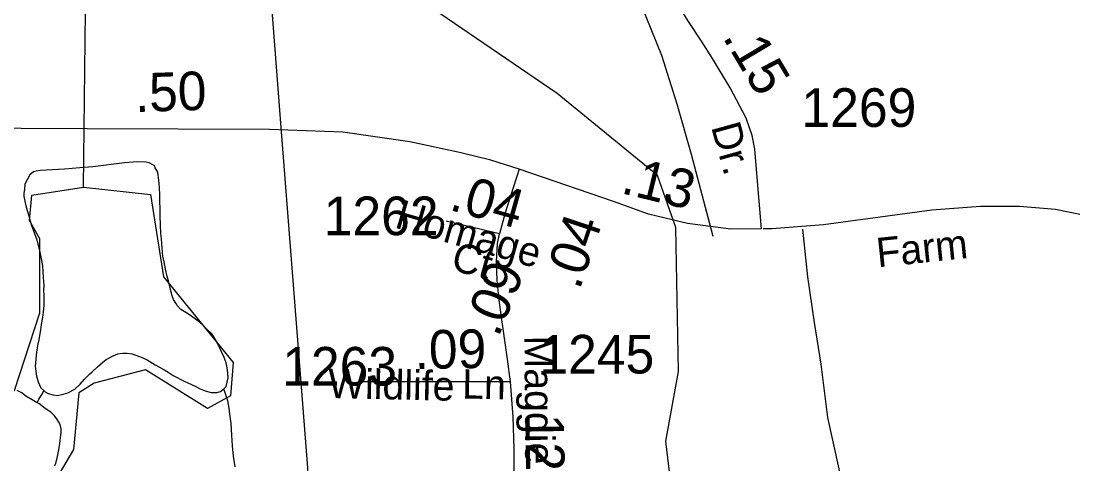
# Model space of a CAD drawing. Extents: x 2001466 to 2224147, y 644118 to 847247.
# Drawn here: x 2048402 to 2051807, y 675296 to 676730 of the extents above; entities that cross this region are included whole.
import ezdxf

# ---------------------------------------------------------------- set-up
doc = ezdxf.new("R2010")
doc.units = 0
for name, color, linetype in [('Exist Hydrographic Misc Water Feature', 7, 'Continuous'), ('Exist Road Non-System Type 51', 7, 'Continuous'), ('Exist Road Secondary Mileage Hundredths English Label', 7, 'Continuous'), ('Exist Road Secondary Type 51 Attributed', 7, 'Continuous'), ('Exist Road Secondary Type 51 Label', 7, 'Continuous'), ('Exist Road Secondary Type 51 Number Label', 7, 'Continuous'), ('Exist Utilities Electrical Transmission Line', 7, 'Continuous')]:
    doc.layers.add(name, color=color, linetype=linetype)

msp = doc.modelspace()

# ---------------------------------------------------------------- linework, layer by layer
at = {"layer": 'Exist Hydrographic Misc Water Feature'}
for points in [[(2048604.6, 676192.1), (2048611.6, 676858), (2048636.6, 677126.5), (2048635.6, 677523.5), (2048718.6, 677659.6), (2048893.7, 677833.2), (2049118.3, 677993.1)], [(2050998.6, 674522.6), (2050773.7, 674638.7), (2050631.6, 674838.5), (2050514.7, 675162.4), (2050489.7, 675369.6), (2050530.7, 675595.2), (2050521.7, 676061.2), (2050462.6, 676229.8), (2050137.6, 676495.6), (2049686.7, 676803.3), (2049477.7, 677027.3), (2049185.7, 677410.6), (2049156, 677508.8)], [(2049058.2, 675539.2), (2049066.2, 675546.9), (2049069.9, 675561.3), (2049072.3, 675575.2), (2049071.9, 675591), (2049069.9, 675607.1), (2049065.8, 675623.2), (2049059.8, 675641.1), (2049045.9, 675671.2), (2049037.9, 675687.1), (2049025.8, 675707.1), (2049019.9, 675716.9), (2049002, 675735), (2048991.8, 675744.7), (2048979.9, 675754.6), (2048957.9, 675770.9), (2048947.7, 675778.6), (2048935.8, 675786.9), (2048919.6, 675796.6), (2048907.7, 675808.6), (2048903.4, 675816.9), (2048895.6, 675828.6), (2048891.7, 675840.6), (2048885.7, 675860.6), (2048879.8, 675888.7), (2048875.7, 675902.7), (2048869.5, 675926.7), (2048865.4, 675950.5), (2048861.1, 675968.5), (2048859.1, 675994.8), (2048857.2, 676024.7), (2048855.2, 676042.5), (2048853.1, 676098.8), (2048852.9, 676110.5), (2048851.1, 676158.7), (2048851.1, 676170.4), (2048849, 676204.4), (2048846.6, 676230.3), (2048844.7, 676240.3), (2048836.9, 676254.5), (2048835.1, 676260.5), (2048828.7, 676264.3), (2048816.6, 676270.5), (2048806.8, 676272.5), (2048779.1, 676274.2), (2048736.9, 676270.5), (2048634.8, 676258), (2048592.9, 676254.2)], [(2048592.9, 676254.2), (2048542.9, 676250), (2048465, 676246), (2048451, 676243.7), (2048443, 676241.7), (2048431.1, 676231.7), (2048422.9, 676217.9), (2048414.9, 676201.7), (2048413.3, 676185.7), (2048410.8, 676171.9), (2048410.8, 676161.8), (2048413.1, 676151.7), (2048415.2, 676141.6), (2048418.8, 676127.7), (2048427.5, 676099.6), (2048435.5, 676071.6), (2048445.3, 676041.7), (2048453.5, 676021.9), (2048463.3, 675981.8), (2048471.3, 675938), (2048473.6, 675900), (2048475.6, 675873.7), (2048475.4, 675857.9), (2048475.8, 675842), (2048476.1, 675809.9), (2048474, 675787.9), (2048472, 675770), (2048467.9, 675747.9), (2048465.6, 675730), (2048461.7, 675711.9), (2048460.3, 675698), (2048456, 675679.9), (2048451.9, 675657.8), (2048450.4, 675635.8), (2048448, 675611.8), (2048450, 675596.1), (2048452.1, 675580), (2048458, 675562), (2048466.2, 675542.1), (2048476.3, 675534.1)], [(2048081.5, 675264.4), (2048114.5, 675381.8), (2048280.6, 675506.4), (2048380.7, 675533.9), (2048463.5, 675784.8), (2048463.5, 676024.3), (2048429.7, 676084.1), (2048437.7, 676166), (2048604.6, 676192.1)], [(2048604.6, 676192.1), (2048821.6, 676168), (2048863.6, 675901.4), (2049088.5, 675624.5), (2049080.5, 675516.4), (2049005.7, 675475.3), (2048805.6, 675600.7), (2048638.7, 675558.1), (2048589.7, 675526.4), (2048572.6, 675342.9), (2048522.6, 675258.7)], [(2048476.3, 675534.1), (2048480.4, 675529.8), (2048490.4, 675523.8), (2048506.2, 675519.8), (2048519.9, 675518.1), (2048538.2, 675522.3), (2048554.2, 675526.4), (2048576.3, 675538), (2048594, 675554.4), (2048608.1, 675570.1), (2048624.1, 675586.3), (2048632.1, 675594.4), (2048650.1, 675610.4), (2048665.9, 675624.2), (2048677.8, 675634.2), (2048700, 675646.2), (2048715.8, 675652.3), (2048731.8, 675654.4), (2048745.9, 675654.7), (2048761.7, 675652.7), (2048782, 675644.7), (2048794.1, 675640.4), (2048810.3, 675632.7), (2048836.1, 675616.6), (2048861.8, 675602.6), (2048878, 675592.8), (2048894.2, 675582.7), (2048932.1, 675562.7), (2048952, 675554.9), (2048968.2, 675546.7), (2048982.1, 675538.9), (2048998.1, 675532.9), (2049018, 675527), (2049036.3, 675527.1), (2049048.4, 675530.9), (2049058.2, 675539.2)], [(2048454.3, 675494.1), (2048438.1, 675503.8), (2048418, 675515.8), (2048404.5, 675525.9), (2048389.9, 675533.8)], [(2048454.3, 675494.1), (2048460.3, 675506.1), (2048470.5, 675522), (2048476.3, 675534.1)], [(2049094.9, 675287), (2049090.4, 675321.4), (2049086.7, 675355.1), (2049084.6, 675389.1), (2049082.4, 675427.2), (2049078.1, 675457), (2049076.4, 675477.2), (2049072.1, 675500.9), (2049058.2, 675539.2)], [(2048510.9, 675290), (2048514.8, 675297.9), (2048520.6, 675320.1), (2048524.7, 675342.2), (2048528.3, 675362), (2048530.6, 675390), (2048532.2, 675398.2), (2048532.6, 675410), (2048528.5, 675424), (2048524.2, 675431.9), (2048518.3, 675442.1), (2048510.3, 675451.9), (2048498.2, 675463.9), (2048480.2, 675475.9), (2048460.3, 675491.9), (2048454.3, 675494.1)]]:
    msp.add_lwpolyline(points, dxfattribs=at)
at = {"layer": 'Exist Road Non-System Type 51'}
for points in [[(2050643.1, 676032.3), (2050572.5, 676297.8), (2050525.8, 676460.7), (2050477, 676617.7), (2050425.6, 676742.8), (2050374.4, 676879.8), (2050335.9, 676954.6), (2050303.1, 677013.3), (2050279.8, 677047.7), (2050236.6, 677086.6), (2050207.1, 677111.2), (2050175.4, 677129.8), (2050145.7, 677142.5), (2050097.9, 677153.4)], [(2050931.6, 676056.5), (2050948.5, 675902.1), (2050969.4, 675753.7), (2050990.7, 675619.3), (2051013.2, 675446.8), (2051049.8, 675280.1), (2051074.2, 675105.6), (2051097.5, 674973.1), (2051114, 674896.8), (2051155.4, 674771.9), (2051179.9, 674697.4), (2051199.2, 674659), (2051235.5, 674576.3), (2051306.4, 674444.4), (2051376.6, 674358), (2051484.6, 674195.9), (2051506.2, 674120.2), (2051544, 673990.6), (2051576.4, 673844.7), (2051598, 673709.7), (2051614.2, 673558.4), (2051611.5, 673455.7), (2051633.1, 673282.9)]]:
    msp.add_lwpolyline(points, dxfattribs=at)
at = {"layer": 'Exist Road Secondary Type 51 Attributed'}
for points in [[(2050799.1, 676057.2), (2050791.4, 676146.8), (2050780.4, 676274.9), (2050777.2, 676315.4), (2050768.4, 676359.2), (2050749.8, 676415.1), (2050697.3, 676513.6), (2050640.4, 676608.9), (2050605.3, 676664.7), (2050562.7, 676728.2), (2050538.6, 676765.5)], [(2050014.9, 676250.4), (2049922.5, 676279.6), (2049821.1, 676304.7), (2049661.3, 676338.4), (2049443.9, 676370.1), (2049206.4, 676378.5), (2048616.8, 676380.7), (2047972.9, 676383.8), (2047697.9, 676380.7), (2047544.9, 676378.5)], [(2050014.9, 676250.4), (2049969.4, 676108.5), (2049950.6, 676041.2)], [(2050799.1, 676057.2), (2050700, 676056.4), (2050559.6, 676074.3), (2050433.1, 676105.1), (2050320.5, 676145.1), (2050014.9, 676250.4)], [(2053595.5, 675934.9), (2053462.5, 675933.8), (2053160.6, 675923.3), (2052973.2, 675913.8), (2052875.1, 675920.1), (2052651.3, 675948.6), (2052207.4, 676031), (2051892.8, 676090.2), (2051750.9, 676119.7), (2051633.7, 676129.3), (2051508.1, 676129.3), (2051350.8, 676117.6), (2050999.8, 676070.1), (2050833, 676057.4), (2050804.5, 676057.2)], [(2049950.6, 676041.2), (2049778.1, 676081.8)], [(2049986.6, 675562.2), (2049977.3, 675635.2), (2049959.1, 675763.4), (2049949.8, 675826.8), (2049943.4, 675891.5), (2049941.1, 675950.3), (2049944.8, 676009.9), (2049950.6, 676041.2)], [(2049986.6, 675562.2), (2049503.9, 675562.4)], [(2049998.7, 674959.4), (2049998.7, 675103.2), (2049998.3, 675266.4), (2049998.1, 675343.9), (2049994.8, 675448.9), (2049986.6, 675562.2)]]:
    msp.add_lwpolyline(points, dxfattribs=at)
at = {"layer": 'Exist Utilities Electrical Transmission Line'}
msp.add_line((2049156, 677508.8), (2049243.4, 676384.8), dxfattribs=at)
msp.add_lwpolyline([(2049243.4, 676384.8), (2049327.9, 675297.4), (2049346, 675027.5), (2049358.2, 674741.4), (2049354.4, 674483.3), (2049346.6, 674011.1), (2049328.5, 672623.6)], dxfattribs=at)

# ---------------------------------------------------------------- texts
at = {"layer": 'Exist Road Secondary Mileage Hundredths English Label'}
for s, rotation, p in [('.15', 300.8537, (2050671.3, 676677.7)), ('.50', 1.8545, (2048772.1, 676434.9)), ('.13', 346.3449, (2050340.3, 676173.4)), ('.04', 344.3868, (2049784.7, 676119.5)), ('.04', 71.3959, (2050210.1, 675856.2)), ('.09', 68.1851, (2049947.3, 675703.2)), ('.09', 1.0472, (2049677, 675603.1)), ('.12', 270.8821, (2050033.7, 675504.2))]:
    msp.add_text(s, height=125, rotation=rotation, dxfattribs=at).set_placement(p)
at = {"layer": 'Exist Road Secondary Type 51 Label'}
for s, rotation, p in [('Dr.', 285.5088, (2050635.4, 676387.5)), ('Homage', 343.9826, (2049608.1, 676061.9)), ('Farm', 5.9632, (2051175.8, 675932.3)), ('Ct', 343.9826, (2049789.4, 675926.4)), ('Maggie', 270.3762, (2050031.6, 675711.4)), ('Wildlife', 358.6873, (2049395, 675509.9)), ('Ln', 358.6873, (2049829.3, 675508.3))]:
    msp.add_text(s, height=95, rotation=rotation, dxfattribs=at).set_placement(p)
at = {"layer": 'Exist Road Secondary Type 51 Number Label'}
for s, p in [('1269', (2050928.4, 676387.1)), ('1262', (2049382, 676036.6)), ('1245', (2050080.1, 675588.9)), ('1263', (2049247.7, 675549.8))]:
    msp.add_text(s, height=125, dxfattribs=at).set_placement(p)

doc.saveas('drawing.dxf')
